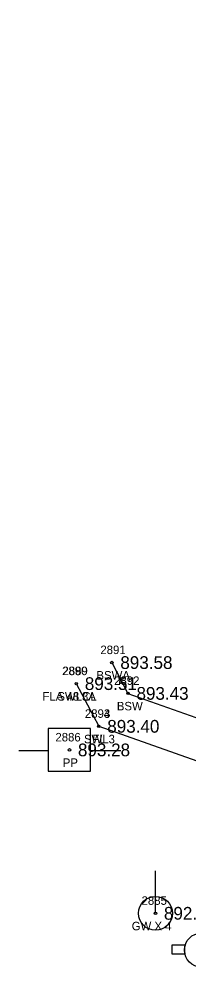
# Model space of a CAD drawing. Extents: x 1622501 to 1626664, y 1117816 to 1121579.
# Drawn here: x 1623243.7 to 1623263.6, y 1118776.1 to 1118887.8 of the extents above; entities that cross this region are included whole.
import ezdxf

# ---------------------------------------------------------------- set-up
doc = ezdxf.new("R2010")
doc.units = 0
for name, color, linetype in [('RD_EX_Conc', 7, 'Continuous'), ('RD_EX_Conc_txCode', 7, 'Continuous'), ('RD_EX_Fence_Other', 7, 'Continuous'), ('RD_EX_Fence_Other_txCode', 7, 'Continuous'), ('RD_EX_TX_Conc_ELEV', 7, 'Continuous'), ('RD_EX_TX_Fence_Other_ELEV', 7, 'Continuous'), ('RD_EX_TX_UT_ELEV', 7, 'Continuous'), ('RD_EX_UT', 7, 'Continuous'), ('RD_EX_UT_txCode', 7, 'Continuous'), ('RD_HC_Survey_ELEV', 7, 'Continuous'), ('RD_SMD_Locator', 7, 'Continuous')]:
    doc.layers.add(name, color=color, linetype=linetype)

msp = doc.modelspace()

# ---------------------------------------------------------------- linework, layer by layer
at = {"layer": 'RD_EX_Conc'}
for points in [[(1623254.61, 1118811.97), (1623256.51, 1118808.34), (1623279.85, 1118800.09), (1623320.84, 1118785.59), (1623369.89, 1118816.84), (1623408.2, 1118841.07), (1623426.14, 1118852.51), (1623428.3, 1118859.56), (1623447.17, 1118870.43), (1623479.66, 1118888.9), (1623493.5, 1118897.14), (1623519.69, 1118921.47), (1623550.27, 1118950.27), (1623567.95, 1118966.69)], [(1623250.43, 1118809.49), (1623253.07, 1118804.46), (1623273.59, 1118797.21)]]:
    msp.add_lwpolyline(points, dxfattribs=at)
at = {"layer": 'RD_EX_Fence_Other'}
msp.add_lwpolyline([(1623250.43, 1118809.49), (1623253.07, 1118804.46), (1623273.59, 1118797.21)], dxfattribs=at)
at = {"layer": 'RD_EX_UT'}
for p, q in [((1623252.11, 1118804.19), (1623247.11, 1118804.19)), ((1623247.11, 1118804.19), (1623247.11, 1118799.19)), ((1623252.11, 1118799.19), (1623252.11, 1118804.19)), ((1623243.68, 1118801.63), (1623247.15, 1118801.63)), ((1623252.04, 1118801.63), (1623255.68, 1118801.63)), ((1623247.11, 1118799.19), (1623252.11, 1118799.19)), ((1623259.74, 1118782.43), (1623259.74, 1118787.43)), ((1623263.24, 1118778.67), (1623261.68, 1118778.67)), ((1623261.68, 1118778.67), (1623261.68, 1118777.67)), ((1623261.68, 1118777.67), (1623263.2, 1118777.67))]:
    msp.add_line(p, q, dxfattribs=at)
for centre in [(1623259.74, 1118782.43), (1623265.15, 1118778.1)]:
    msp.add_circle(centre, 2, dxfattribs=at)
msp.add_arc((1623265.15, 1118778.1), 2, 163.3387, 192.315, dxfattribs=at)
at = {"layer": 'RD_SMD_Locator'}
for centre in [(1623254.61, 1118811.97), (1623250.43, 1118809.49), (1623250.43, 1118809.49), (1623256.51, 1118808.34), (1623253.07, 1118804.46), (1623253.07, 1118804.46), (1623249.62, 1118801.68), (1623259.74, 1118782.43)]:
    msp.add_circle(centre, 0.15, dxfattribs=at)

# ---------------------------------------------------------------- texts
at = {"layer": 'RD_EX_Conc_txCode'}
for s, p in [('2891', (1623253.26, 1118812.97)), ('2889', (1623248.8, 1118810.49)), ('BSWA', (1623252.8, 1118809.97)), ('2892', (1623254.88, 1118809.34)), ('SWL3A', (1623248.2, 1118807.49)), ('BSW', (1623255.2, 1118806.34)), ('2893', (1623251.44, 1118805.46)), ('SWL3', (1623251.33, 1118802.46))]:
    msp.add_text(s, height=1, dxfattribs=at).set_placement(p)
at = {"layer": 'RD_EX_Fence_Other_txCode'}
for s, p in [('2890', (1623248.76, 1118810.49)), ('FLA 48 CL', (1623246.45, 1118807.49)), ('2894', (1623251.44, 1118805.46)), ('FL', (1623252.33, 1118802.46))]:
    msp.add_text(s, height=1, dxfattribs=at).set_placement(p)
at = {"layer": 'RD_EX_TX_Conc_ELEV'}
for s, p in [('893.58', (1623255.61, 1118811.22)), ('893.51', (1623251.43, 1118808.74)), ('893.43', (1623257.51, 1118807.59)), ('893.40', (1623254.07, 1118803.71))]:
    msp.add_text(s, height=1.5, dxfattribs=at).set_placement(p)
at = {"layer": 'RD_EX_TX_Fence_Other_ELEV'}
for s, p in [('893.51', (1623251.43, 1118808.74)), ('893.40', (1623254.07, 1118803.71))]:
    msp.add_text(s, height=1.5, dxfattribs=at).set_placement(p)
at = {"layer": 'RD_EX_TX_UT_ELEV'}
msp.add_text('892.52', height=1.5, dxfattribs=at).set_placement((1623260.74, 1118781.68))
at = {"layer": 'RD_EX_UT_txCode'}
for s, p in [('2886', (1623247.97, 1118802.68)), ('PP', (1623248.84, 1118799.68)), ('2885', (1623258.11, 1118783.43)), ('GW X 4', (1623256.95, 1118780.43))]:
    msp.add_text(s, height=1, dxfattribs=at).set_placement(p)
at = {"layer": 'RD_HC_Survey_ELEV'}
msp.add_text('893.28', height=1.5, dxfattribs=at).set_placement((1623250.62, 1118800.93))

doc.saveas('drawing.dxf')
